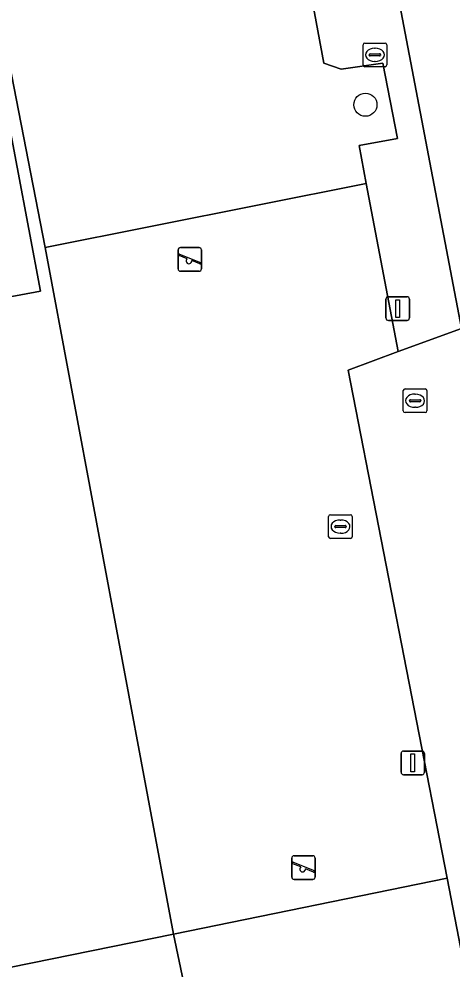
# Model space of a CAD drawing. Extents: x 159262 to 160143, y 383399 to 384319.
# Drawn here: x 159353.3 to 159371.65, y 383779.23 to 383819.43 of the extents above; entities that cross this region are included whole.
import ezdxf

# ---------------------------------------------------------------- set-up
doc = ezdxf.new("R2010")
doc.units = 0
for name, color, linetype in [('IMGEO_Boom', 7, 'Continuous'), ('IMGEO_Brandkraan', 7, 'Continuous'), ('IMGEO_Erf', 7, 'Continuous'), ('IMGEO_Groenvoorziening', 7, 'Continuous'), ('IMGEO_Hek', 7, 'Continuous'), ('IMGEO_Kolk', 7, 'Continuous'), ('IMGEO_Lichtmast', 7, 'Continuous'), ('IMGEO_Pand', 7, 'Continuous'), ('IMGEO_Rijbaan_lokaal_open', 7, 'Continuous'), ('IMGEO_Rioolput', 7, 'Continuous'), ('IMGEO_Speelvoorziening', 7, 'Continuous'), ('IMGEO_Voetpad_open', 7, 'Continuous')]:
    doc.layers.add(name, color=color, linetype=linetype)

msp = doc.modelspace()

# ---------------------------------------------------------------- linework, layer by layer
at = {"layer": 'IMGEO_Boom'}
msp.add_circle((159367.952, 383815.8), 0.489, dxfattribs=at)
at = {"layer": 'IMGEO_Brandkraan'}
for p, q in [((159367.854, 383817.483), (159367.854, 383818.335)), ((159367.929, 383818.409), (159368.781, 383818.409)), ((159368.342, 383818.189), (159368.367, 383818.189)), ((159368.855, 383818.335), (159368.855, 383817.483)), ((159368.113, 383817.903), (159368.113, 383817.915)), ((159368.551, 383817.866), (159368.153, 383817.866)), ((159368.156, 383817.952), (159368.554, 383817.952)), ((159368.597, 383817.915), (159368.597, 383817.903)), ((159368.781, 383817.409), (159367.929, 383817.409)), ((159368.365, 383817.629), (159368.34, 383817.629))]:
    msp.add_line(p, q, dxfattribs=at)
for points in [[(159367.854, 383817.483), (159367.854, 383818.335)], [(159367.929, 383818.409), (159368.781, 383818.409)], [(159368.855, 383818.335), (159368.855, 383817.483)], [(159368.781, 383817.409), (159367.929, 383817.409)]]:
    msp.add_lwpolyline(points, dxfattribs=at)
for centre, radius, start, end in [((159367.931, 383818.333), 0.0765, 91.552, 178.448), ((159367.931, 383818.333), 0.0765, 91.552, 178.448), ((159368.779, 383818.333), 0.0765, 1.552, 88.448), ((159368.779, 383818.333), 0.0765, 1.552, 88.448), ((159368.153, 383817.912), 0.0403, 85.8775, 175.7526), ((159368.15, 383817.902), 0.0366, 178.938, 274.7102), ((159368.554, 383817.909), 0.043, 264.8664, 352.4533), ((159368.558, 383817.914), 0.0386, 1.7309, 96.639), ((159367.931, 383817.485), 0.0765, 181.552, 268.448), ((159367.931, 383817.485), 0.0765, 181.552, 268.448), ((159368.779, 383817.485), 0.0765, 271.552, 358.448), ((159368.779, 383817.485), 0.0765, 271.552, 358.448)]:
    msp.add_arc(centre, radius, start, end, dxfattribs=at)
for centre, major_axis, ratio, start_param, end_param in [((159368.341, 383817.909), (-0.387, 0.002), 0.722429, 4.712389, 7.853982), ((159368.366, 383817.909), (-0.39, 0.002), 0.717154, 1.570796, 4.712389)]:
    msp.add_ellipse(centre, major_axis=major_axis, ratio=ratio, start_param=start_param, end_param=end_param, dxfattribs=at)
at = {"layer": 'IMGEO_Erf'}
msp.add_lwpolyline([(159369.056, 383821.878), (159372.012, 383806.327), (159372.571, 383803.406), (159376.551, 383804.927), (159375.402, 383807.935), (159382.941, 383810.816), (159384.09, 383807.808), (159397.412, 383813.025), (159396.531, 383815.33), (159400.367, 383816.796), (159406.149, 383819.006), (159407.03, 383816.7), (159408.972, 383817.511), (159408.457, 383818.833), (159412.284, 383820.326), (159416.246, 383821.872), (159415.776, 383823.077)], dxfattribs=at)
at = {"layer": 'IMGEO_Groenvoorziening'}
for points in [[(159354.9, 383842.891), (159350.307, 383841.994), (159347.636, 383855.565), (159344.735, 383870.683), (159342.623, 383870.295), (159354.405, 383809.755), (159367.99, 383812.463), (159367.685, 383814.072), (159369.306, 383814.377), (159368.687, 383817.552), (159366.931, 383817.307), (159366.196, 383817.565), (159364.998, 383824.037)], [(159372.993, 383774.817), (159372.625, 383776.797), (159371.407, 383783.066), (159359.832, 383780.702), (159360.811, 383776.068), (159369.87, 383770.038)]]:
    msp.add_lwpolyline(points, dxfattribs=at)
for points in [[(159354.405, 383809.755), (159359.832, 383780.702), (159371.407, 383783.066), (159367.228, 383804.567), (159369.337, 383805.354), (159367.99, 383812.463)], [(159360.42, 383775.995), (159360.811, 383776.068), (159359.832, 383780.702), (159350.322, 383778.775), (159350.482, 383777.746), (159352.761, 383763.148), (159353.55, 383763.288), (159353.461, 383763.767), (159359.333, 383764.857), (159359.789, 383762.399), (159353.917, 383761.309), (159353.832, 383761.767), (159352.995, 383761.644), (159353.148, 383760.666), (159359.896, 383761.959), (159359.341, 383764.922), (159362.599, 383765.517), (159362.132, 383767.578), (159353.662, 383766.028), (159352.106, 383774.47), (159358.645, 383775.662)]]:
    msp.add_lwpolyline(points, close=True, dxfattribs=at)
at = {"layer": 'IMGEO_Hek'}
for points in [[(159354.405, 383809.755), (159342.623, 383870.295)], [(159354.405, 383809.755), (159367.99, 383812.463)], [(159359.832, 383780.702), (159354.405, 383809.755)], [(159359.832, 383780.702), (159371.407, 383783.066)], [(159350.482, 383777.746), (159350.322, 383778.775), (159359.832, 383780.702)]]:
    msp.add_lwpolyline(points, dxfattribs=at)
at = {"layer": 'IMGEO_Kolk'}
for p, q in [((159369.553, 383802.849), (159369.553, 383803.701)), ((159369.628, 383803.775), (159370.48, 383803.775)), ((159370.554, 383803.701), (159370.554, 383802.849)), ((159369.855, 383803.318), (159370.253, 383803.318)), ((159370.041, 383803.555), (159370.066, 383803.555)), ((159369.812, 383803.269), (159369.812, 383803.281)), ((159370.25, 383803.232), (159369.852, 383803.232)), ((159370.064, 383802.995), (159370.039, 383802.995)), ((159370.296, 383803.281), (159370.296, 383803.269)), ((159370.48, 383802.775), (159369.628, 383802.775))]:
    msp.add_line(p, q, dxfattribs=at)
for points in [[(159369.553, 383802.849), (159369.553, 383803.701)], [(159369.628, 383803.775), (159370.48, 383803.775)], [(159370.554, 383803.701), (159370.554, 383802.849)], [(159370.48, 383802.775), (159369.628, 383802.775)]]:
    msp.add_lwpolyline(points, dxfattribs=at)
for centre, radius, start, end in [((159369.63, 383803.699), 0.0765, 91.552, 178.448), ((159369.63, 383803.699), 0.0765, 91.552, 178.448), ((159370.478, 383803.699), 0.0765, 1.552, 88.448), ((159370.478, 383803.699), 0.0765, 1.552, 88.448), ((159369.852, 383803.278), 0.0403, 85.8775, 175.7526), ((159370.257, 383803.28), 0.0386, 1.7309, 96.639), ((159369.849, 383803.268), 0.0366, 178.938, 274.7102), ((159370.253, 383803.275), 0.043, 264.8664, 352.4533), ((159369.63, 383802.851), 0.0765, 181.552, 268.448), ((159369.63, 383802.851), 0.0765, 181.552, 268.448), ((159370.478, 383802.851), 0.0765, 271.552, 358.448), ((159370.478, 383802.851), 0.0765, 271.552, 358.448)]:
    msp.add_arc(centre, radius, start, end, dxfattribs=at)
for centre, major_axis, ratio, start_param, end_param in [((159370.04, 383803.275), (-0.387, 0.002), 0.722429, 4.712389, 7.853982), ((159370.065, 383803.275), (-0.39, 0.002), 0.717154, 1.570796, 4.712389)]:
    msp.add_ellipse(centre, major_axis=major_axis, ratio=ratio, start_param=start_param, end_param=end_param, dxfattribs=at)
at = {"layer": 'IMGEO_Lichtmast'}
for p, q in [((159368.821, 383806.775), (159368.821, 383807.575)), ((159368.821, 383807.575), (159368.821, 383806.775)), ((159368.921, 383807.675), (159369.711, 383807.675)), ((159369.711, 383807.675), (159368.921, 383807.675)), ((159369.811, 383807.575), (159369.811, 383806.775)), ((159369.811, 383806.775), (159369.811, 383807.575)), ((159369.711, 383806.675), (159368.921, 383806.675)), ((159368.921, 383806.675), (159369.711, 383806.675)), ((159369.559, 383788.451), (159370.349, 383788.451)), ((159370.349, 383788.451), (159369.559, 383788.451)), ((159369.459, 383787.551), (159369.459, 383788.351)), ((159369.459, 383788.351), (159369.459, 383787.551)), ((159370.449, 383788.351), (159370.449, 383787.551)), ((159370.449, 383787.551), (159370.449, 383788.351)), ((159370.349, 383787.451), (159369.559, 383787.451)), ((159369.559, 383787.451), (159370.349, 383787.451))]:
    msp.add_line(p, q, dxfattribs=at)
for points in [[(159369.241, 383807.55), (159369.391, 383807.55), (159369.391, 383806.8), (159369.241, 383806.8), (159369.241, 383807.55)], [(159369.879, 383788.326), (159370.029, 383788.326), (159370.029, 383787.576), (159369.879, 383787.576), (159369.879, 383788.326)]]:
    msp.add_lwpolyline(points, dxfattribs=at)
for centre, start, end in [((159368.921, 383807.575), 90, 180), ((159368.921, 383807.575), 90, 180), ((159369.711, 383807.575), 0, 90), ((159369.711, 383807.575), 360, 90), ((159368.921, 383806.775), 180, 270), ((159368.921, 383806.775), 180, 270), ((159369.711, 383806.775), 270, 0), ((159369.711, 383806.775), 270, 0), ((159369.559, 383788.351), 90, 180), ((159369.559, 383788.351), 90, 180), ((159370.349, 383788.351), 0, 90), ((159370.349, 383788.351), 360, 90), ((159369.559, 383787.551), 180, 270), ((159369.559, 383787.551), 180, 270), ((159370.349, 383787.551), 270, 0), ((159370.349, 383787.551), 270, 0)]:
    msp.add_arc(centre, 0.1, start, end, dxfattribs=at)
at = {"layer": 'IMGEO_Pand'}
msp.add_lwpolyline([(159352.225, 383818.401), (159350.175, 383818.013), (159352.162, 383807.525), (159354.212, 383807.913)], close=True, dxfattribs=at)
at = {"layer": 'IMGEO_Rijbaan_lokaal_open'}
msp.add_lwpolyline([(159321.571, 383819.84), (159322.106, 383816.861), (159322.537, 383816.955), (159323.652, 383811.093), (159324.425, 383811.24), (159324.383, 383811.461), (159326.371, 383811.858), (159326.41, 383811.655), (159338.381, 383813.943), (159338.925, 383811.179), (159346.398, 383812.617), (159351.963, 383783.549), (159352.339, 383781.655), (159346.73, 383780.616), (159346.565, 383781.673), (159335.918, 383779.606), (159335.538, 383781.624), (159329.17, 383780.447), (159330.396, 383773.901), (159350.482, 383777.746), (159350.322, 383778.775), (159359.832, 383780.702), (159354.405, 383809.755), (159342.623, 383870.295)], dxfattribs=at)
for points in [[(159352.225, 383818.401), (159354.212, 383807.913), (159352.162, 383807.525), (159350.175, 383818.013)], [(159372.911, 383801.632), (159372.571, 383803.406), (159372.012, 383806.327), (159369.337, 383805.354), (159367.228, 383804.567), (159371.407, 383783.066), (159372.625, 383776.797), (159377.366, 383778.632), (159376.917, 383780.881), (159376.323, 383783.917)]]:
    msp.add_lwpolyline(points, close=True, dxfattribs=at)
at = {"layer": 'IMGEO_Rioolput'}
for p, q in [((159366.397, 383797.521), (159366.397, 383798.373)), ((159366.472, 383798.447), (159367.324, 383798.447)), ((159366.885, 383798.227), (159366.91, 383798.227)), ((159367.398, 383798.373), (159367.398, 383797.521)), ((159366.656, 383797.941), (159366.656, 383797.953)), ((159367.094, 383797.904), (159366.696, 383797.904)), ((159366.699, 383797.99), (159367.097, 383797.99)), ((159366.908, 383797.667), (159366.883, 383797.667)), ((159367.14, 383797.953), (159367.14, 383797.941)), ((159367.324, 383797.447), (159366.472, 383797.447))]:
    msp.add_line(p, q, dxfattribs=at)
for points in [[(159366.397, 383797.521), (159366.397, 383798.373)], [(159366.472, 383798.447), (159367.324, 383798.447)], [(159367.398, 383798.373), (159367.398, 383797.521)], [(159367.324, 383797.447), (159366.472, 383797.447)]]:
    msp.add_lwpolyline(points, dxfattribs=at)
for centre, radius, start, end in [((159366.474, 383798.371), 0.0765, 91.552, 178.448), ((159366.474, 383798.371), 0.0765, 91.552, 178.448), ((159367.322, 383798.371), 0.0765, 1.552, 88.448), ((159367.322, 383798.371), 0.0765, 1.552, 88.448), ((159366.696, 383797.95), 0.0403, 85.8775, 175.7526), ((159366.693, 383797.94), 0.0366, 178.938, 274.7102), ((159367.097, 383797.947), 0.043, 264.8664, 352.4533), ((159367.101, 383797.952), 0.0386, 1.7309, 96.639), ((159366.474, 383797.523), 0.0765, 181.552, 268.448), ((159366.474, 383797.523), 0.0765, 181.552, 268.448), ((159367.322, 383797.523), 0.0765, 271.552, 358.448), ((159367.322, 383797.523), 0.0765, 271.552, 358.448)]:
    msp.add_arc(centre, radius, start, end, dxfattribs=at)
for centre, major_axis, ratio, start_param, end_param in [((159366.884, 383797.947), (-0.387, 0.002), 0.722429, 4.712389, 7.853982), ((159366.909, 383797.947), (-0.39, 0.002), 0.717154, 1.570796, 4.712389)]:
    msp.add_ellipse(centre, major_axis=major_axis, ratio=ratio, start_param=start_param, end_param=end_param, dxfattribs=at)
at = {"layer": 'IMGEO_Speelvoorziening'}
for p, q in [((159360.128, 383809.753), (159360.918, 383809.753)), ((159360.918, 383809.753), (159360.128, 383809.753)), ((159360.028, 383808.853), (159360.028, 383809.653)), ((159360.028, 383809.653), (159360.028, 383808.853)), ((159360.411, 383809.281), (159360.072, 383809.418)), ((159360.097, 383809.478), (159360.973, 383809.125)), ((159361.018, 383809.653), (159361.018, 383808.853)), ((159361.018, 383808.853), (159361.018, 383809.653)), ((159360.949, 383809.065), (159360.609, 383809.202)), ((159360.918, 383808.753), (159360.128, 383808.753)), ((159360.128, 383808.753), (159360.918, 383808.753)), ((159364.934, 383784.018), (159365.724, 383784.018)), ((159365.724, 383784.018), (159364.934, 383784.018)), ((159364.834, 383783.118), (159364.834, 383783.918)), ((159364.834, 383783.918), (159364.834, 383783.118)), ((159365.217, 383783.546), (159364.878, 383783.683)), ((159364.903, 383783.743), (159365.779, 383783.39)), ((159365.824, 383783.918), (159365.824, 383783.118)), ((159365.824, 383783.118), (159365.824, 383783.918)), ((159365.755, 383783.33), (159365.415, 383783.467)), ((159365.724, 383783.018), (159364.934, 383783.018)), ((159364.934, 383783.018), (159365.724, 383783.018))]:
    msp.add_line(p, q, dxfattribs=at)
for centre, radius, start, end in [((159360.128, 383809.653), 0.1, 90, 180), ((159360.128, 383809.653), 0.1, 90, 180), ((159360.918, 383809.653), 0.1, 0, 90), ((159360.918, 383809.653), 0.1, 360, 90), ((159360.085, 383809.448), 0.0327, 68.078, 248.078), ((159360.49, 383809.191), 0.12, 130.9928, 5.1632), ((159360.961, 383809.095), 0.0327, 248.078, 68.078), ((159360.128, 383808.853), 0.1, 180, 270), ((159360.128, 383808.853), 0.1, 180, 270), ((159360.918, 383808.853), 0.1, 270, 0), ((159360.918, 383808.853), 0.1, 270, 0), ((159364.934, 383783.918), 0.1, 90, 180), ((159364.934, 383783.918), 0.1, 90, 180), ((159365.724, 383783.918), 0.1, 0, 90), ((159365.724, 383783.918), 0.1, 360, 90), ((159364.891, 383783.713), 0.0327, 68.078, 248.078), ((159365.296, 383783.456), 0.12, 130.9928, 5.1632), ((159365.767, 383783.36), 0.0327, 248.078, 68.078), ((159364.934, 383783.118), 0.1, 180, 270), ((159364.934, 383783.118), 0.1, 180, 270), ((159365.724, 383783.118), 0.1, 270, 0), ((159365.724, 383783.118), 0.1, 270, 0)]:
    msp.add_arc(centre, radius, start, end, dxfattribs=at)
at = {"layer": 'IMGEO_Voetpad_open'}
msp.add_lwpolyline([(159370.61, 383824.469), (159369.7, 383824.206), (159368.771, 383824.018), (159367.831, 383823.906), (159366.884, 383823.872), (159365.938, 383823.916), (159364.998, 383824.037), (159366.196, 383817.565), (159366.931, 383817.307), (159368.687, 383817.552), (159369.306, 383814.377), (159367.685, 383814.072), (159367.99, 383812.463), (159369.337, 383805.354), (159372.012, 383806.327), (159369.056, 383821.878)], dxfattribs=at)

doc.saveas('drawing.dxf')
